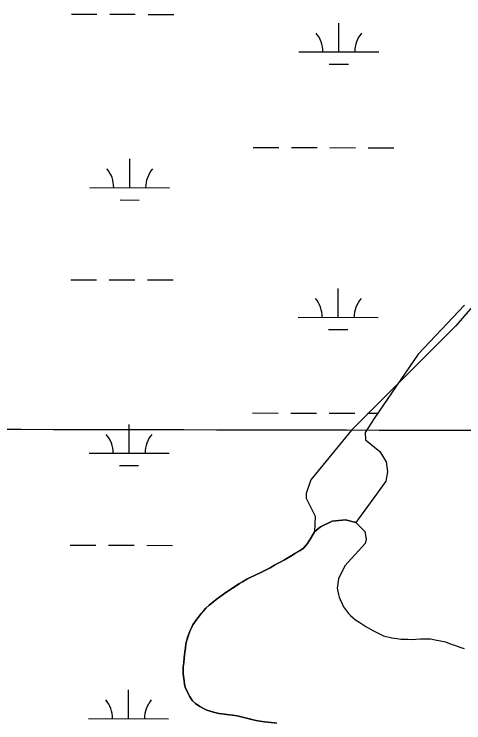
# Model space of a CAD drawing. Extents: x 3180038 to 3217926, y 922069 to 947485.
# Drawn here: x 3209808 to 3210371, y 939217 to 940105 of the extents above; entities that cross this region are included whole.
import ezdxf

# ---------------------------------------------------------------- set-up
doc = ezdxf.new("R2010")
doc.units = 0
for name, color, linetype in [('V-GRID-MAJR', 7, 'Continuous'), ('V-SITE-VEGE', 7, 'Continuous'), ('V-TOPO-SHOR', 7, 'Continuous'), ('V-WETL-SWMP', 7, 'Continuous')]:
    doc.layers.add(name, color=color, linetype=linetype)

msp = doc.modelspace()

# ---------------------------------------------------------------- linework, layer by layer
at = {"layer": 'V-GRID-MAJR'}
msp.add_spline([(3184296.34, 939644.82), (3186905.45, 939637.89), (3192123.65, 939624.61), (3197341.86, 939612.09), (3202560.07, 939600.32), (3207778.28, 939589.32), (3212996.49, 939579.07), (3215605.59, 939574.23)], degree=3, dxfattribs=at)
at = {"layer": 'V-SITE-VEGE'}
for p, q in [((3210429.3, 939794.64), (3210361.13, 939715.06)), ((3210361.13, 939715.06), (3210230.46, 939584.32)), ((3210230.46, 939584.32), (3210179.33, 939521.8)), ((3210179.33, 939521.8), (3210173.65, 939504.74)), ((3210173.65, 939504.74), (3210173.65, 939499.06)), ((3210173.65, 939499.06), (3210185.01, 939476.32)), ((3210185.01, 939476.32), (3210184.16, 939456.7)), ((3210184.16, 939456.7), (3210175.38, 939442.14)), ((3210175.38, 939442.14), (3210170.19, 939436.09)), ((3210166.27, 939433.5), (3210146.3, 939421.75)), ((3210170.19, 939436.09), (3210166.27, 939433.5)), ((3210146.3, 939421.75), (3210140.33, 939418.37)), ((3210128.4, 939411.81), (3210116.68, 939405.86)), ((3210134.16, 939415.19), (3210128.4, 939411.81)), ((3210140.33, 939418.37), (3210134.16, 939415.19)), ((3210110.72, 939403.09), (3210099.2, 939397.34)), ((3210116.68, 939405.86), (3210110.72, 939403.09)), ((3210093.85, 939393.95), (3210090.35, 939391.97)), ((3210099.2, 939397.34), (3210093.85, 939393.95)), ((3210090.35, 939391.97), (3210073.24, 939380.79)), ((3210065.41, 939375.19), (3210060.86, 939371.79)), ((3210073.24, 939380.79), (3210065.41, 939375.19)), ((3210057.97, 939369.38), (3210051.98, 939364.77)), ((3210060.86, 939371.79), (3210057.97, 939369.38)), ((3210048.05, 939360.96), (3210042.03, 939354.31)), ((3210051.98, 939364.77), (3210048.05, 939360.96)), ((3210040.16, 939351.48), (3210036.83, 939347.45)), ((3210042.03, 939354.31), (3210040.16, 939351.48)), ((3210031.82, 939340.18), (3210028.25, 939333.29)), ((3210036.83, 939347.45), (3210031.82, 939340.18)), ((3210028.25, 939333.29), (3210026.98, 939329.84)), ((3210024.2, 939321.1), (3210023.11, 939316.43)), ((3210026.98, 939329.84), (3210024.2, 939321.1)), ((3210023.11, 939316.43), (3210021.72, 939305.83)), ((3210021.72, 939305.83), (3210019.82, 939287.7)), ((3210019.82, 939287.7), (3210019.69, 939278.92)), ((3210019.69, 939278.92), (3210021.34, 939265.84)), ((3210021.34, 939265.84), (3210022.3, 939261.94)), ((3210022.3, 939261.94), (3210026.25, 939253.32)), ((3210026.25, 939253.32), (3210027.64, 939250.64)), ((3210027.64, 939250.64), (3210031.44, 939245.08)), ((3210031.44, 939245.08), (3210035.06, 939241.55)), ((3210035.06, 939241.55), (3210040.52, 939237.8)), ((3210040.52, 939237.8), (3210045.78, 939235.07)), ((3210045.78, 939235.07), (3210049.43, 939233.38)), ((3210049.43, 939233.38), (3210057.56, 939230.81)), ((3210057.56, 939230.81), (3210064.47, 939229.28)), ((3210064.47, 939229.28), (3210077.1, 939227.26)), ((3210077.1, 939227.26), (3210081.38, 939226.99)), ((3210081.38, 939226.99), (3210087.28, 939226.09)), ((3210087.28, 939226.09), (3210098.88, 939223.46)), ((3210098.88, 939223.46), (3210108.83, 939220.67)), ((3210108.83, 939220.67), (3210113.31, 939219.78)), ((3210113.31, 939219.78), (3210121.46, 939218.64)), ((3210121.46, 939218.64), (3210129.61, 939217.7)), ((3210129.61, 939217.7), (3210133.69, 939217.44))]:
    msp.add_line(p, q, dxfattribs=at)
at = {"layer": 'V-TOPO-SHOR'}
for points in [[(3210108.83, 939220.67), (3210102.53, 939222.39), (3210098.88, 939223.46), (3210087.28, 939226.09), (3210081.38, 939226.99), (3210077.1, 939227.26), (3210071.19, 939228.16), (3210064.47, 939229.28), (3210057.56, 939230.81), (3210049.43, 939233.38), (3210045.78, 939235.07), (3210040.52, 939237.8), (3210035.06, 939241.55), (3210031.44, 939245.08), (3210027.64, 939250.64), (3210026.25, 939253.32), (3210024.67, 939256.81), (3210022.3, 939261.95), (3210021.34, 939265.84), (3210020.79, 939269.93), (3210020.06, 939275.86), (3210019.69, 939278.92), (3210019.76, 939283.21), (3210019.82, 939287.7), (3210020.3, 939292.59), (3210021.01, 939298.9), (3210021.72, 939305.83), (3210022.42, 939311.54), (3210023.11, 939316.43), (3210024.2, 939321.1), (3210025.26, 939324.35), (3210026.98, 939329.84), (3210028.25, 939333.29), (3210029.93, 939336.53), (3210031.82, 939340.18), (3210033.7, 939343), (3210036.83, 939347.45), (3210040.16, 939351.48), (3210042.03, 939354.31), (3210045.56, 939358.14), (3210048.05, 939360.96), (3210051.98, 939364.77), (3210057.97, 939369.38), (3210060.86, 939371.79), (3210065.41, 939375.19), (3210068.5, 939377.39), (3210073.24, 939380.79), (3210076.33, 939382.78), (3210081.49, 939386.18), (3210084.78, 939388.37), (3210090.35, 939391.96), (3210093.85, 939393.95), (3210099.2, 939397.34), (3210102.7, 939399.13), (3210110.72, 939403.09), (3210116.68, 939405.86), (3210128.4, 939411.81), (3210134.16, 939415.19), (3210136.84, 939416.58), (3210140.33, 939418.37), (3210146.3, 939421.75), (3210156.39, 939427.72), (3210159.48, 939429.51), (3210163.18, 939431.71), (3210166.27, 939433.5), (3210170.19, 939436.09), (3210175.38, 939442.14), (3210179.56, 939449.02), (3210184.16, 939456.7), (3210191.61, 939463.12), (3210206.13, 939470.02), (3210222.87, 939471.92), (3210235.78, 939468.52)], [(3210235.78, 939468.52), (3210247.03, 939457.2), (3210248.93, 939447.78), (3210247.42, 939442.09), (3210222.11, 939414.1), (3210214.11, 939397.69), (3210212.31, 939386.08), (3210214.03, 939378.3), (3210215, 939375.02), (3210216.18, 939371.94), (3210218.54, 939366.39), (3210220.54, 939362.89), (3210222.73, 939359.39), (3210226.73, 939354.44), (3210228.94, 939351.95), (3210232.57, 939348.84), (3210235.39, 939346.55), (3210240.85, 939343), (3210244.69, 939340.5), (3210248.53, 939337.99), (3210254, 939334.85), (3210257.84, 939332.75), (3210262.91, 939330.02), (3210266.15, 939328.55), (3210270.61, 939326.64), (3210280.98, 939324.04), (3210287.7, 939323.12), (3210292.18, 939322.45), (3210297.69, 939322.16), (3210300.75, 939322.11), (3210306.46, 939322.03), (3210310.75, 939322.38), (3210316.88, 939322.69), (3210320.76, 939322.64), (3210325.65, 939322.56), (3210329.12, 939322.51), (3210333.2, 939321.84), (3210343.98, 939319.84), (3210348.25, 939318.76), (3210355.36, 939316.21), (3210360.43, 939314.5), (3210367.13, 939311.95), (3210371.4, 939310.46)], [(3210133.69, 939217.44), (3210129.61, 939217.7), (3210121.46, 939218.64), (3210113.31, 939219.78), (3210108.83, 939220.67)]]:
    msp.add_lwpolyline(points, dxfattribs=at)
at = {"layer": 'V-WETL-SWMP'}
for p, q in [((3209879.74, 940105.42), (3209911.74, 940105.35)), ((3209927.74, 940105.31), (3209959.74, 940105.24)), ((3209975.74, 940105.2), (3210007.74, 940105.13)), ((3210214.48, 940058.23), (3210214.56, 940094.23)), ((3210164.48, 940058.35), (3210264.48, 940058.12)), ((3210202.45, 940042.83), (3210226.45, 940042.78)), ((3210107.37, 939938.4), (3210139.37, 939938.33)), ((3210155.37, 939938.3), (3210187.37, 939938.22)), ((3210203.37, 939938.19), (3210235.37, 939938.12)), ((3210251.37, 939938.08), (3210283.37, 939938.01)), ((3209952.66, 939888.01), (3209952.74, 939924.01)), ((3209902.66, 939888.12), (3210002.66, 939887.9)), ((3209940.63, 939872.61), (3209964.63, 939872.55)), ((3209878.99, 939772.74), (3209910.99, 939772.67)), ((3209926.99, 939772.64), (3209958.99, 939772.56)), ((3209974.99, 939772.53), (3210006.99, 939772.46)), ((3210213.73, 939725.56), (3210213.81, 939761.56)), ((3210163.73, 939725.67), (3210263.73, 939725.45)), ((3210201.7, 939710.16), (3210225.7, 939710.1)), ((3210106.62, 939605.73), (3210138.62, 939605.66)), ((3210154.62, 939605.62), (3210186.62, 939605.55)), ((3210202.62, 939605.51), (3210234.62, 939605.44)), ((3210250.62, 939605.41), (3210263.11, 939605.38)), ((3209951.91, 939555.34), (3209951.99, 939591.34)), ((3209901.91, 939555.45), (3210001.91, 939555.22)), ((3209939.88, 939539.93), (3209963.88, 939539.88)), ((3209878.25, 939440.07), (3209910.25, 939440)), ((3209926.25, 939439.96), (3209958.24, 939439.89)), ((3209974.24, 939439.85), (3210006.24, 939439.78)), ((3209951.16, 939222.66), (3209951.24, 939258.66)), ((3209901.16, 939222.78), (3210001.16, 939222.55))]:
    msp.add_line(p, q, dxfattribs=at)
for points in [[(3210371.79, 939740.98), (3210314.05, 939679.27), (3210258.65, 939598.9), (3210247.65, 939581.15), (3210247.99, 939572.08), (3210265.68, 939557.49), (3210273.61, 939544.48), (3210275.57, 939532.03), (3210273.25, 939520.36), (3210261.55, 939504.06), (3210235.78, 939468.52), (3210222.87, 939471.92), (3210206.13, 939470.02), (3210191.61, 939463.12), (3210184.17, 939456.7), (3210179.56, 939449.01), (3210175.38, 939442.14), (3210170.19, 939436.09), (3210166.27, 939433.5), (3210163.18, 939431.7), (3210159.48, 939429.51), (3210156.39, 939427.72), (3210146.3, 939421.75), (3210140.33, 939418.37), (3210136.84, 939416.58), (3210134.16, 939415.19), (3210128.4, 939411.81), (3210116.68, 939405.86), (3210110.72, 939403.09), (3210102.7, 939399.13), (3210099.2, 939397.34), (3210093.85, 939393.95), (3210090.35, 939391.96), (3210084.78, 939388.37), (3210081.49, 939386.18), (3210076.33, 939382.78), (3210073.24, 939380.79), (3210068.5, 939377.39), (3210065.4, 939375.19), (3210060.86, 939371.79), (3210057.97, 939369.38), (3210051.99, 939364.78), (3210048.05, 939360.96), (3210045.56, 939358.14), (3210042.03, 939354.31), (3210040.16, 939351.48), (3210036.83, 939347.45), (3210033.7, 939343), (3210031.82, 939340.18), (3210029.93, 939336.53), (3210028.25, 939333.29), (3210026.98, 939329.84), (3210025.26, 939324.35), (3210024.2, 939321.1), (3210023.11, 939316.43), (3210022.42, 939311.54), (3210021.72, 939305.83), (3210021.01, 939298.91), (3210020.3, 939292.59), (3210019.82, 939287.7), (3210019.76, 939283.21), (3210019.69, 939278.92), (3210020.06, 939275.86), (3210020.79, 939269.93), (3210021.34, 939265.84), (3210022.3, 939261.95), (3210024.67, 939256.81), (3210026.25, 939253.32), (3210027.64, 939250.64), (3210031.44, 939245.08), (3210035.06, 939241.55), (3210040.52, 939237.8), (3210045.78, 939235.07), (3210049.43, 939233.38), (3210057.56, 939230.81), (3210064.47, 939229.28), (3210071.19, 939228.16), (3210077.1, 939227.26), (3210081.38, 939226.99), (3210087.28, 939226.09), (3210098.88, 939223.47), (3210102.53, 939222.39), (3210108.83, 939220.67)], [(3210108.83, 939220.67), (3210113.31, 939219.78), (3210121.46, 939218.64), (3210129.61, 939217.7), (3210133.69, 939217.44), (3210136.75, 939217.4)]]:
    msp.add_lwpolyline(points, dxfattribs=at)
for centre, start, end in [((3210159.24, 940058.83), 359.09901, 40.64267), ((3210269.72, 940058.58), 139.09901, 180.64267), ((3209897.42, 939888.61), 359.09901, 40.64267), ((3210007.91, 939888.36), 139.09901, 180.64267), ((3210158.49, 939726.16), 359.09901, 40.64267), ((3210268.98, 939725.91), 139.09901, 180.64267), ((3209896.67, 939555.94), 359.09901, 40.64267), ((3210007.16, 939555.69), 139.09901, 180.64267), ((3209895.92, 939223.26), 359.09901, 40.64267), ((3210006.41, 939223.01), 139.09901, 180.64267)]:
    msp.add_arc(centre, 35.25, start, end, dxfattribs=at)

doc.saveas('drawing.dxf')
